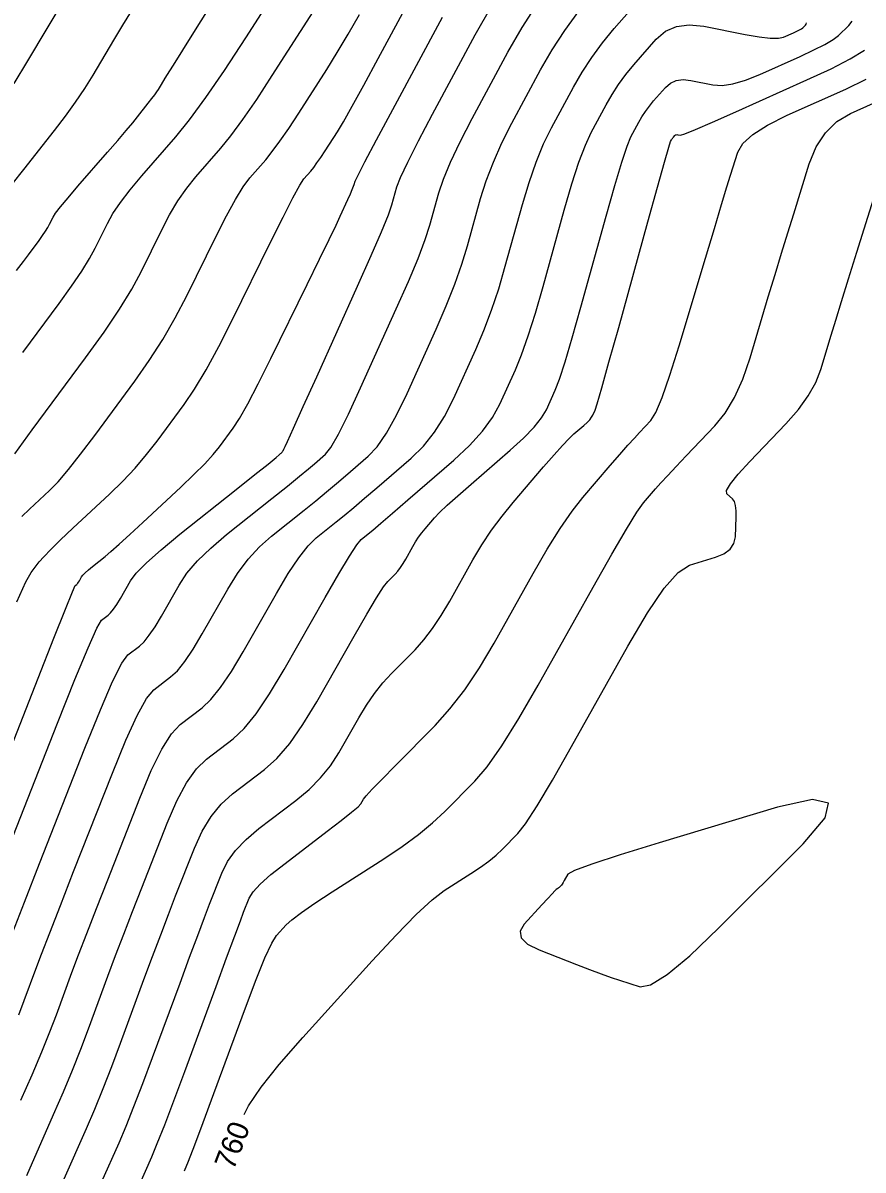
# Model space of a CAD drawing. Extents: x 2082232 to 2083549, y 592624 to 593832.
# Drawn here: x 2082895.69 to 2082923.46, y 593727.25 to 593765.16 of the extents above; entities that cross this region are included whole.
import ezdxf

# ---------------------------------------------------------------- set-up
doc = ezdxf.new("R2010")
doc.units = 0
doc.layers.add('DT_X_Contour_Major', color=7, linetype='Continuous')
doc.layers.add('DT_X_Contour_Minor', color=7, linetype='Continuous')

msp = doc.modelspace()

# ---------------------------------------------------------------- linework, layer by layer
at = {"layer": 'DT_X_Contour_Major'}
for points in [[(2082895.478, 593756.98), (2082895.71, 593757.283), (2082895.874, 593757.503), (2082896.223, 593757.975), (2082896.342, 593758.141), (2082896.44, 593758.286), (2082896.517, 593758.407), (2082896.571, 593758.507), (2082896.687, 593758.744), (2082896.771, 593758.874), (2082896.936, 593759.088), (2082897.182, 593759.384), (2082897.508, 593759.764), (2082898.486, 593760.887), (2082898.823, 593761.277), (2082899.102, 593761.603), (2082899.321, 593761.865), (2082899.482, 593762.063), (2082899.833, 593762.508), (2082899.953, 593762.661), (2082900.049, 593762.788), (2082900.121, 593762.889), (2082900.169, 593762.963), (2082900.266, 593763.126), (2082900.397, 593763.339), (2082900.719, 593763.855), (2082901.23, 593764.675), (2082901.932, 593765.798)], [(2082894.598, 593739.45), (2082896.19, 593743.502), (2082896.715, 593744.833), (2082897.095, 593745.788), (2082897.33, 593746.366), (2082897.421, 593746.568), (2082897.469, 593746.605), (2082897.488, 593746.623), (2082897.509, 593746.649), (2082897.533, 593746.684), (2082897.559, 593746.728), (2082897.632, 593746.856), (2082897.676, 593746.914), (2082897.751, 593746.99), (2082897.858, 593747.085), (2082897.996, 593747.199), (2082898.408, 593747.527), (2082898.602, 593747.69), (2082898.875, 593747.932), (2082899.227, 593748.252), (2082899.658, 593748.651), (2082900.912, 593749.821), (2082901.344, 593750.233), (2082901.702, 593750.594), (2082901.984, 593750.902), (2082902.191, 593751.158), (2082902.644, 593751.772), (2082902.848, 593752.088), (2082903.124, 593752.576), (2082903.47, 593753.237), (2082903.886, 593754.07), (2082905.09, 593756.522), (2082905.497, 593757.352), (2082905.814, 593758.005), (2082906.042, 593758.479), (2082906.181, 593758.775), (2082906.431, 593759.328), (2082906.514, 593759.515), (2082906.577, 593759.66), (2082906.619, 593759.763), (2082906.641, 593759.825), (2082906.671, 593759.934), (2082906.758, 593760.113), (2082906.995, 593760.568), (2082907.382, 593761.298), (2082907.921, 593762.303), (2082909.556, 593765.352)], [(2082895.818, 593727.072), (2082896.707, 593729.089), (2082897.029, 593729.833), (2082897.328, 593730.551), (2082897.604, 593731.245), (2082897.857, 593731.913), (2082898.502, 593733.663), (2082898.753, 593734.337), (2082899.022, 593735.048), (2082899.31, 593735.795), (2082899.616, 593736.579), (2082900.456, 593738.718), (2082900.774, 593739.451), (2082901.096, 593740.048), (2082901.423, 593740.507), (2082901.754, 593740.83), (2082902.645, 593741.507), (2082903.001, 593741.841), (2082903.4, 593742.333), (2082903.842, 593742.985), (2082904.328, 593743.796), (2082905.681, 593746.17), (2082906.136, 593746.958), (2082906.486, 593747.541), (2082906.731, 593747.919), (2082906.871, 593748.092), (2082907.106, 593748.279), (2082907.254, 593748.402), (2082907.522, 593748.63), (2082907.91, 593748.964), (2082908.418, 593749.404), (2082909.934, 593750.717), (2082910.456, 593751.201), (2082910.883, 593751.67), (2082911.217, 593752.122), (2082911.458, 593752.558), (2082911.974, 593753.7), (2082912.176, 593754.193), (2082912.395, 593754.816), (2082912.631, 593755.567), (2082912.885, 593756.448), (2082913.585, 593758.97), (2082913.837, 593759.84), (2082914.07, 593760.559), (2082914.283, 593761.128), (2082914.477, 593761.546), (2082914.967, 593762.459), (2082915.162, 593762.799), (2082915.381, 593763.132), (2082915.622, 593763.458), (2082915.887, 593763.779), (2082916.624, 593764.624), (2082916.929, 593764.889), (2082917.294, 593765.049), (2082917.718, 593765.104), (2082918.2, 593765.055), (2082919.566, 593764.784), (2082920.029, 593764.702), (2082920.395, 593764.659), (2082920.663, 593764.655), (2082920.834, 593764.69), (2082921.16, 593764.836), (2082921.27, 593764.887), (2082921.359, 593764.933), (2082921.424, 593764.972), (2082921.468, 593765.005), (2082921.553, 593765.085), (2082921.578, 593765.119), (2082921.591, 593765.163)], [(2082903.007, 593729.088), (2082903.15, 593729.374), (2082903.57, 593729.993), (2082904.166, 593730.744), (2082904.939, 593731.628), (2082907.236, 593734.161), (2082908.031, 593735.018), (2082908.693, 593735.691), (2082909.222, 593736.18), (2082909.618, 593736.484), (2082910.498, 593737.047), (2082910.81, 593737.257), (2082911.088, 593737.461), (2082911.331, 593737.661), (2082911.54, 593737.857), (2082912.049, 593738.372), (2082912.304, 593738.697), (2082912.684, 593739.284), (2082913.191, 593740.134), (2082913.825, 593741.247), (2082915.683, 593744.563), (2082916.332, 593745.664), (2082916.889, 593746.477), (2082917.351, 593747.004), (2082917.72, 593747.244), (2082918.579, 593747.502), (2082918.862, 593747.617), (2082919.067, 593747.768), (2082919.194, 593747.956), (2082919.242, 593748.179), (2082919.268, 593748.823), (2082919.268, 593749.043), (2082919.247, 593749.217), (2082919.207, 593749.347), (2082919.146, 593749.433), (2082918.956, 593749.601), (2082918.95, 593749.715), (2082919.074, 593749.931), (2082919.328, 593750.248), (2082919.713, 593750.666), (2082920.912, 593751.918), (2082921.322, 593752.382), (2082921.651, 593752.835), (2082921.899, 593753.277), (2082922.067, 593753.708), (2082922.407, 593754.844), (2082922.556, 593755.335), (2082922.747, 593755.956), (2082922.981, 593756.707), (2082923.256, 593757.589), (2082924.048, 593760.113)]]:
    msp.add_lwpolyline(points, dxfattribs=at)
at = {"layer": 'DT_X_Contour_Minor'}
for points in [[(2082895.689, 593754.268), (2082896.886, 593755.892), (2082897.297, 593756.463), (2082897.634, 593756.958), (2082897.896, 593757.377), (2082898.083, 593757.72), (2082898.483, 593758.533), (2082898.666, 593758.86), (2082898.917, 593759.231), (2082899.236, 593759.647), (2082899.622, 593760.107), (2082900.742, 593761.394), (2082901.201, 593761.96), (2082901.741, 593762.694), (2082902.359, 593763.595), (2082903.058, 593764.665), (2082905.027, 593767.74)], [(2082895.49, 593746.03), (2082895.792, 593746.693), (2082895.961, 593747.002), (2082896.233, 593747.353), (2082896.379, 593747.522), (2082896.613, 593747.763), (2082896.935, 593748.077), (2082897.345, 593748.463), (2082898.554, 593749.592), (2082898.993, 593750.018), (2082899.401, 593750.452), (2082899.78, 593750.894), (2082900.128, 593751.342), (2082901.016, 593752.547), (2082901.367, 593753.062), (2082901.75, 593753.702), (2082902.168, 593754.467), (2082902.62, 593755.358), (2082903.868, 593757.9), (2082904.289, 593758.747), (2082904.614, 593759.38), (2082904.843, 593759.799), (2082904.977, 593760.005), (2082905.207, 593760.268), (2082905.301, 593760.384), (2082905.411, 593760.535), (2082905.538, 593760.72), (2082905.681, 593760.939), (2082906.085, 593761.569), (2082906.283, 593761.897), (2082906.573, 593762.41), (2082906.957, 593763.108), (2082907.433, 593763.99), (2082908.827, 593766.589)], [(2082895.627, 593729.556), (2082895.995, 593730.4), (2082896.312, 593731.153), (2082896.58, 593731.814), (2082896.797, 593732.383), (2082897.311, 593733.778), (2082897.53, 593734.362), (2082897.799, 593735.068), (2082898.12, 593735.896), (2082898.492, 593736.847), (2082899.551, 593739.543), (2082899.933, 593740.454), (2082900.283, 593741.163), (2082900.601, 593741.671), (2082900.888, 593741.977), (2082901.61, 593742.527), (2082901.898, 593742.797), (2082902.221, 593743.196), (2082902.58, 593743.725), (2082902.974, 593744.382), (2082904.071, 593746.308), (2082904.462, 593746.964), (2082904.811, 593747.489), (2082905.12, 593747.882), (2082905.387, 593748.145), (2082906.044, 593748.669), (2082906.313, 593748.887), (2082906.626, 593749.148), (2082906.984, 593749.452), (2082907.387, 593749.798), (2082908.52, 593750.78), (2082908.926, 593751.179), (2082909.296, 593751.638), (2082909.628, 593752.159), (2082909.923, 593752.74), (2082910.659, 593754.371), (2082910.928, 593755.002), (2082911.18, 593755.671), (2082911.416, 593756.378), (2082911.636, 593757.124), (2082912.202, 593759.163), (2082912.421, 593759.894), (2082912.655, 593760.561), (2082912.903, 593761.162), (2082913.166, 593761.697), (2082913.885, 593763.038), (2082914.171, 593763.536), (2082914.492, 593764.025), (2082914.846, 593764.504), (2082915.235, 593764.974), (2082916.316, 593766.215)], [(2082895.12, 593737.65), (2082896.837, 593742.02), (2082897.411, 593743.461), (2082897.844, 593744.508), (2082898.136, 593745.161), (2082898.287, 593745.42), (2082898.504, 593745.585), (2082898.59, 593745.666), (2082898.687, 593745.786), (2082898.795, 593745.944), (2082898.913, 593746.142), (2082899.242, 593746.719), (2082899.437, 593746.978), (2082899.775, 593747.322), (2082900.257, 593747.75), (2082900.882, 593748.263), (2082902.74, 593749.744), (2082903.351, 593750.233), (2082903.793, 593750.585), (2082904.064, 593750.803), (2082904.166, 593750.886), (2082904.21, 593750.927), (2082904.225, 593750.942), (2082904.237, 593750.954), (2082904.247, 593750.965), (2082904.255, 593750.974), (2082904.271, 593750.996), (2082904.278, 593751.007), (2082904.287, 593751.024), (2082904.299, 593751.047), (2082904.314, 593751.076), (2082904.356, 593751.162), (2082904.434, 593751.331), (2082904.633, 593751.772), (2082904.956, 593752.485), (2082905.402, 593753.471), (2082906.753, 593756.462), (2082907.204, 593757.472), (2082907.544, 593758.256), (2082907.772, 593758.815), (2082907.89, 593759.15), (2082908.054, 593759.742), (2082908.174, 593760.059), (2082908.41, 593760.566), (2082908.763, 593761.264), (2082909.232, 593762.152), (2082910.638, 593764.774), (2082911.199, 593765.748)], [(2082895.354, 593735.109), (2082895.74, 593736.099), (2082896.244, 593737.382), (2082897.742, 593741.194), (2082898.251, 593742.459), (2082898.657, 593743.393), (2082898.957, 593743.998), (2082899.154, 593744.273), (2082899.539, 593744.566), (2082899.693, 593744.71), (2082899.865, 593744.923), (2082900.057, 593745.205), (2082900.267, 593745.555), (2082900.852, 593746.582), (2082901.114, 593746.975), (2082901.463, 593747.384), (2082901.897, 593747.809), (2082902.418, 593748.251), (2082903.92, 593749.449), (2082904.431, 593749.857), (2082904.835, 593750.183), (2082905.132, 593750.426), (2082905.324, 593750.587), (2082905.692, 593750.907), (2082905.868, 593751.134), (2082906.12, 593751.575), (2082906.448, 593752.232), (2082906.852, 593753.103), (2082908.031, 593755.712), (2082908.432, 593756.618), (2082908.75, 593757.381), (2082908.985, 593758), (2082909.138, 593758.474), (2082909.437, 593759.549), (2082909.589, 593760.004), (2082909.825, 593760.564), (2082910.143, 593761.23), (2082910.543, 593762), (2082911.72, 593764.195), (2082912.19, 593765.011), (2082912.715, 593765.811)], [(2082895.401, 593763.161), (2082895.851, 593763.906), (2082897.132, 593766.061)], [(2082895.34, 593759.837), (2082895.722, 593760.323), (2082896.734, 593761.604), (2082897.099, 593762.079), (2082897.433, 593762.542), (2082897.737, 593762.994), (2082898.01, 593763.435), (2082898.699, 593764.594), (2082898.995, 593765.086), (2082899.367, 593765.695)], [(2082895.418, 593750.921), (2082896.001, 593751.71), (2082897.762, 593754.099), (2082898.372, 593754.948), (2082898.881, 593755.703), (2082899.289, 593756.365), (2082899.595, 593756.933), (2082900.278, 593758.322), (2082900.54, 593758.822), (2082900.816, 593759.281), (2082901.105, 593759.698), (2082901.407, 593760.073), (2082902.23, 593761.019), (2082902.568, 593761.435), (2082902.964, 593761.974), (2082903.419, 593762.637), (2082903.932, 593763.423), (2082905.38, 593765.683)], [(2082895.555, 593732.382), (2082895.737, 593732.852), (2082896.121, 593733.893), (2082896.307, 593734.387), (2082896.577, 593735.089), (2082896.93, 593735.998), (2082897.368, 593737.114), (2082898.647, 593740.369), (2082899.092, 593741.456), (2082899.47, 593742.278), (2082899.779, 593742.834), (2082900.021, 593743.125), (2082900.574, 593743.546), (2082900.795, 593743.753), (2082901.043, 593744.06), (2082901.318, 593744.465), (2082901.62, 593744.969), (2082902.461, 593746.445), (2082902.788, 593746.969), (2082903.137, 593747.436), (2082903.508, 593747.846), (2082903.902, 593748.198), (2082904.982, 593749.059), (2082905.372, 593749.372), (2082905.73, 593749.665), (2082906.058, 593749.939), (2082906.355, 593750.193), (2082907.106, 593750.843), (2082907.397, 593751.156), (2082907.708, 593751.607), (2082908.038, 593752.195), (2082908.388, 593752.921), (2082909.345, 593755.041), (2082909.68, 593755.81), (2082909.965, 593756.526), (2082910.201, 593757.189), (2082910.387, 593757.799), (2082910.819, 593759.356), (2082911.005, 593759.949), (2082911.24, 593760.563), (2082911.523, 593761.196), (2082911.854, 593761.849), (2082912.803, 593763.617), (2082913.181, 593764.273), (2082913.603, 593764.918), (2082914.071, 593765.55)], [(2082895.658, 593748.849), (2082895.907, 593749.092), (2082896.572, 593749.713), (2082896.852, 593750), (2082897.195, 593750.399), (2082897.599, 593750.907), (2082898.065, 593751.526), (2082899.389, 593753.323), (2082899.869, 593754.005), (2082900.316, 593754.702), (2082900.728, 593755.416), (2082901.107, 593756.145), (2082902.073, 593758.111), (2082902.415, 593758.785), (2082902.715, 593759.33), (2082902.974, 593759.748), (2082903.192, 593760.039), (2082903.718, 593760.643), (2082903.934, 593760.91), (2082904.188, 593761.254), (2082904.479, 593761.678), (2082904.807, 593762.181), (2082905.732, 593763.626), (2082906.083, 593764.188), (2082906.443, 593764.793), (2082906.811, 593765.44)], [(2082897.055, 593726.961), (2082897.787, 593728.622), (2082898.064, 593729.265), (2082898.344, 593729.95), (2082898.629, 593730.676), (2082898.917, 593731.444), (2082899.692, 593733.548), (2082899.976, 593734.312), (2082900.245, 593735.027), (2082900.499, 593735.693), (2082900.739, 593736.311), (2082901.361, 593737.892), (2082901.614, 593738.449), (2082901.909, 593738.933), (2082902.245, 593739.344), (2082902.621, 593739.682), (2082903.68, 593740.488), (2082904.086, 593740.854), (2082904.508, 593741.348), (2082904.947, 593741.971), (2082905.403, 593742.721), (2082906.641, 593744.894), (2082907.059, 593745.619), (2082907.383, 593746.162), (2082907.613, 593746.524), (2082907.75, 593746.706), (2082907.99, 593746.948), (2082908.079, 593747.048), (2082908.168, 593747.163), (2082908.257, 593747.296), (2082908.345, 593747.444), (2082908.58, 593747.863), (2082908.671, 593748.017), (2082908.77, 593748.166), (2082908.876, 593748.31), (2082908.989, 593748.448), (2082909.299, 593748.809), (2082909.462, 593748.981), (2082909.717, 593749.223), (2082910.064, 593749.537), (2082910.504, 593749.922), (2082911.8, 593751.045), (2082912.239, 593751.444), (2082912.584, 593751.799), (2082912.835, 593752.11), (2082912.993, 593752.377), (2082913.288, 593753.03), (2082913.424, 593753.385), (2082913.61, 593753.961), (2082913.847, 593754.756), (2082914.134, 593755.773), (2082914.967, 593758.777), (2082915.253, 593759.785), (2082915.485, 593760.557), (2082915.663, 593761.094), (2082915.788, 593761.394), (2082916.049, 593761.881), (2082916.153, 593762.061), (2082916.269, 593762.239), (2082916.398, 593762.413), (2082916.539, 593762.583), (2082916.931, 593763.033), (2082917.094, 593763.174), (2082917.288, 593763.26), (2082917.514, 593763.289), (2082917.771, 593763.263), (2082918.498, 593763.118), (2082918.799, 593763.099), (2082919.157, 593763.149), (2082919.573, 593763.269), (2082920.045, 593763.459), (2082921.381, 593764.057), (2082921.836, 593764.269), (2082922.199, 593764.455), (2082922.468, 593764.616), (2082922.646, 593764.752), (2082922.995, 593765.08), (2082923.1, 593765.222)], [(2082898.293, 593726.851), (2082898.868, 593728.154), (2082899.099, 593728.697), (2082899.361, 593729.348), (2082899.654, 593730.108), (2082899.978, 593730.975), (2082900.883, 593733.432), (2082901.199, 593734.287), (2082901.467, 593735.007), (2082901.689, 593735.592), (2082901.863, 593736.043), (2082902.266, 593737.067), (2082902.455, 593737.446), (2082902.722, 593737.817), (2082903.066, 593738.18), (2082903.488, 593738.535), (2082904.715, 593739.468), (2082905.149, 593739.829), (2082905.53, 593740.211), (2082905.858, 593740.614), (2082906.132, 593741.039), (2082906.794, 593742.199), (2082907.047, 593742.617), (2082907.311, 593743), (2082907.587, 593743.348), (2082907.873, 593743.66), (2082908.651, 593744.447), (2082908.942, 593744.769), (2082909.232, 593745.145), (2082909.52, 593745.574), (2082909.806, 593746.057), (2082910.567, 593747.415), (2082910.864, 593747.916), (2082911.184, 593748.4), (2082911.527, 593748.866), (2082911.894, 593749.314), (2082912.902, 593750.487), (2082913.248, 593750.886), (2082913.53, 593751.2), (2082913.748, 593751.431), (2082913.903, 593751.579), (2082914.228, 593751.861), (2082914.338, 593751.961), (2082914.425, 593752.05), (2082914.488, 593752.128), (2082914.528, 593752.195), (2082914.602, 593752.36), (2082914.672, 593752.577), (2082914.825, 593753.106), (2082915.062, 593753.946), (2082915.383, 593755.097), (2082916.35, 593758.584), (2082916.669, 593759.73), (2082916.9, 593760.556), (2082917.044, 593761.06), (2082917.099, 593761.243), (2082917.131, 593761.302), (2082917.144, 593761.324), (2082917.158, 593761.346), (2082917.174, 593761.367), (2082917.191, 593761.388), (2082917.239, 593761.442), (2082917.258, 593761.46), (2082917.282, 593761.47), (2082917.31, 593761.474), (2082917.341, 593761.47), (2082917.429, 593761.453), (2082917.568, 593761.496), (2082917.919, 593761.64), (2082918.482, 593761.884), (2082919.256, 593762.228), (2082921.603, 593763.279), (2082922.402, 593763.651), (2082923.038, 593763.978), (2082923.512, 593764.261)], [(2082899.53, 593726.74), (2082899.948, 593727.687), (2082900.133, 593728.13), (2082900.377, 593728.747), (2082900.678, 593729.539), (2082901.038, 593730.506), (2082902.073, 593733.317), (2082902.422, 593734.262), (2082902.69, 593734.986), (2082902.879, 593735.491), (2082902.987, 593735.775), (2082903.17, 593736.241), (2082903.296, 593736.444), (2082903.535, 593736.702), (2082903.888, 593737.017), (2082904.355, 593737.387), (2082905.751, 593738.449), (2082906.213, 593738.804), (2082906.552, 593739.074), (2082906.768, 593739.258), (2082906.861, 593739.356), (2082906.946, 593739.505), (2082907.035, 593739.616), (2082907.24, 593739.838), (2082907.561, 593740.171), (2082907.996, 593740.614), (2082909.313, 593741.946), (2082909.805, 593742.491), (2082910.295, 593743.126), (2082910.782, 593743.852), (2082911.266, 593744.669), (2082912.554, 593746.968), (2082913.019, 593747.772), (2082913.448, 593748.459), (2082913.842, 593749.029), (2082914.199, 593749.482), (2082915.105, 593750.536), (2082915.42, 593750.9), (2082915.685, 593751.203), (2082915.901, 593751.444), (2082916.068, 593751.623), (2082916.447, 593752.018), (2082916.612, 593752.284), (2082916.823, 593752.784), (2082917.079, 593753.518), (2082917.382, 593754.488), (2082918.25, 593757.385), (2082918.546, 593758.372), (2082918.783, 593759.157), (2082918.961, 593759.743), (2082919.08, 593760.128), (2082919.318, 593760.888), (2082919.487, 593761.178), (2082919.816, 593761.478), (2082920.304, 593761.789), (2082920.951, 593762.109), (2082922.889, 593762.977), (2082923.567, 593763.301)], [(2082901.028, 593727.22), (2082901.162, 593727.546), (2082901.369, 593728.082), (2082901.65, 593728.827), (2082902.004, 593729.783), (2082903.045, 593732.609), (2082903.402, 593733.553), (2082903.692, 593734.266), (2082903.914, 593734.747), (2082904.069, 593734.997), (2082904.394, 593735.355), (2082904.58, 593735.524), (2082904.896, 593735.761), (2082905.341, 593736.067), (2082905.915, 593736.443), (2082907.619, 593737.535), (2082908.224, 593737.941), (2082908.763, 593738.337), (2082909.234, 593738.725), (2082909.638, 593739.104), (2082910.625, 593740.103), (2082911.034, 593740.582), (2082911.521, 593741.272), (2082912.085, 593742.172), (2082912.727, 593743.281), (2082914.541, 593746.52), (2082915.155, 593747.605), (2082915.636, 593748.429), (2082915.985, 593748.994), (2082916.201, 593749.298), (2082916.6, 593749.762), (2082916.775, 593749.961), (2082917.002, 593750.209), (2082917.281, 593750.506), (2082917.611, 593750.853), (2082918.56, 593751.843), (2082918.899, 593752.262), (2082919.207, 593752.778), (2082919.482, 593753.39), (2082919.725, 593754.098), (2082920.329, 593756.114), (2082920.551, 593756.853), (2082920.765, 593757.557), (2082920.971, 593758.225), (2082921.168, 593758.859), (2082921.683, 593760.501), (2082921.913, 593761.067), (2082922.217, 593761.534), (2082922.594, 593761.901), (2082923.046, 593762.17), (2082924.347, 593762.752)], [(2082921.479, 593738.032), (2082922.212, 593738.893), (2082922.316, 593739.381), (2082921.791, 593739.498), (2082920.637, 593739.243), (2082916.723, 593738.066), (2082915.433, 593737.67), (2082914.499, 593737.365), (2082913.921, 593737.151), (2082913.7, 593737.028), (2082913.584, 593736.821), (2082913.544, 593736.752), (2082913.513, 593736.699), (2082913.489, 593736.662), (2082913.473, 593736.642), (2082913.441, 593736.61), (2082913.428, 593736.598), (2082913.413, 593736.585), (2082913.396, 593736.573), (2082913.376, 593736.559), (2082913.322, 593736.524), (2082913.276, 593736.483), (2082913.182, 593736.384), (2082913.037, 593736.229), (2082912.844, 593736.016), (2082912.261, 593735.374), (2082912.128, 593735.14), (2082912.165, 593734.922), (2082912.372, 593734.719), (2082912.75, 593734.53), (2082913.984, 593734.047), (2082914.42, 593733.878), (2082914.804, 593733.735), (2082915.135, 593733.616), (2082915.414, 593733.523), (2082916.088, 593733.307), (2082916.439, 593733.367), (2082916.99, 593733.71), (2082917.739, 593734.334), (2082918.687, 593735.24), (2082921.479, 593738.032)]]:
    msp.add_lwpolyline(points, dxfattribs=at)

# ---------------------------------------------------------------- texts
at = {"layer": 'DT_X_Contour_Major'}
msp.add_text('760', height=0.7, rotation=69.0285, dxfattribs=at).set_placement((2082902.653, 593727.216))

doc.saveas('drawing.dxf')
